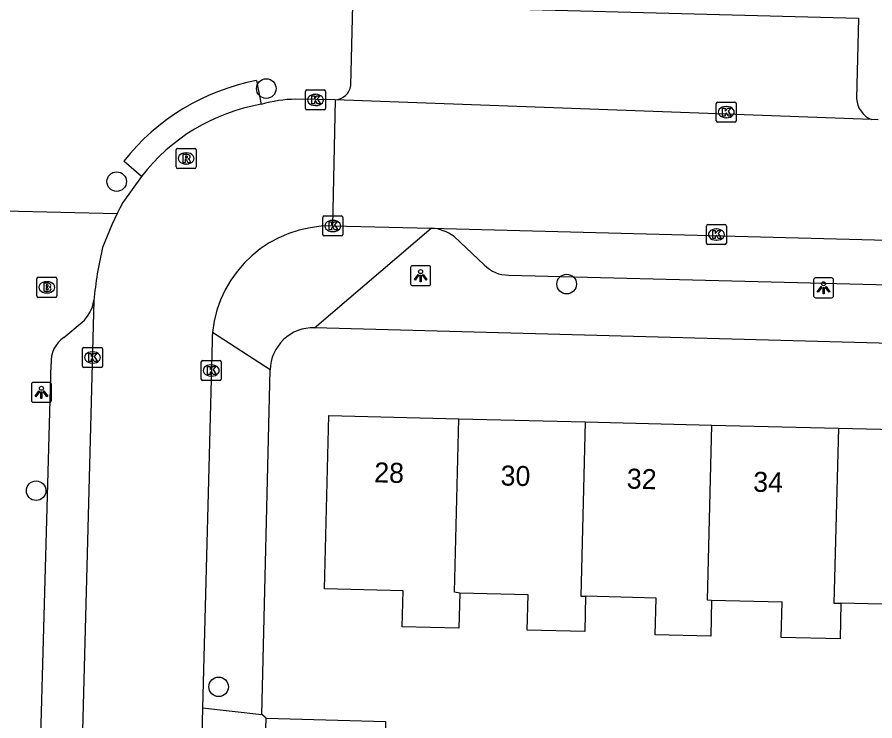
# Model space of a CAD drawing. Extents: x 162082 to 163393, y 388091 to 388632.
# Drawn here: x 162387.91 to 162430.78, y 388296.46 to 388331.61 of the extents above; entities that cross this region are included whole.
import ezdxf

# ---------------------------------------------------------------- set-up
doc = ezdxf.new("R2010")
doc.units = 0
for name, color, linetype in [('IMGEO_Boom', 7, 'Continuous'), ('IMGEO_Brandkraan', 7, 'Continuous'), ('IMGEO_Kolk', 7, 'Continuous'), ('IMGEO_Lichtpunt', 7, 'Continuous'), ('IMGEO_Pand', 7, 'Continuous'), ('IMGEO_Pand_nummerreeks', 7, 'Continuous'), ('IMGEO_Rijbaan_lokaal_open', 7, 'Continuous'), ('IMGEO_Rioolput', 7, 'Continuous'), ('IMGEO_Voetpad_open', 7, 'Continuous')]:
    doc.layers.add(name, color=color, linetype=linetype)

msp = doc.modelspace()

# ---------------------------------------------------------------- linework, layer by layer
at = {"layer": 'IMGEO_Boom'}
for centre in [(162400.363, 388328.045), (162392.886, 388323.398), (162415.378, 388318.278), (162388.859, 388307.956), (162397.982, 388298.157)]:
    msp.add_circle(centre, 0.489, dxfattribs=at)
at = {"layer": 'IMGEO_Brandkraan'}
for p, q in [((162388.893, 388317.69), (162388.893, 388318.542)), ((162388.968, 388318.616), (162389.82, 388318.616)), ((162389.381, 388318.396), (162389.406, 388318.396)), ((162389.894, 388318.542), (162389.894, 388317.69)), ((162389.404, 388317.836), (162389.379, 388317.836)), ((162389.82, 388317.616), (162388.968, 388317.616))]:
    msp.add_line(p, q, dxfattribs=at)
for points in [[(162388.893, 388317.69), (162388.893, 388318.542)], [(162388.968, 388318.616), (162389.82, 388318.616)], [(162389.241, 388318.316), (162389.241, 388317.916), (162389.454, 388317.916)], [(162389.472, 388318.316), (162389.241, 388318.316)], [(162389.894, 388318.542), (162389.894, 388317.69)], [(162389.42, 388318.235), (162389.366, 388318.235), (162389.366, 388318.159)], [(162389.366, 388318.159), (162389.419, 388318.159)], [(162389.428, 388318.083), (162389.366, 388318.083), (162389.366, 388318.002)], [(162389.366, 388318.002), (162389.428, 388318.002)], [(162389.82, 388317.616), (162388.968, 388317.616)]]:
    msp.add_lwpolyline(points, dxfattribs=at)
for centre, radius, start, end in [((162388.97, 388318.54), 0.0765, 91.552, 178.448), ((162388.97, 388318.54), 0.0765, 91.552, 178.448), ((162389.476, 388318.171), 0.145, 59.4692, 91.5367), ((162389.501, 388318.218), 0.0922, 285.5137, 58.1501), ((162389.818, 388318.54), 0.0765, 1.552, 88.448), ((162389.818, 388318.54), 0.0765, 1.552, 88.448), ((162389.421, 388318.197), 0.0379, 267.8285, 90.9355), ((162389.429, 388318.042), 0.0404, 269.8759, 90.5077), ((162389.46, 388318.167), 0.251, 268.6676, 293.5347), ((162389.506, 388318.026), 0.105, 301.3115, 78.989), ((162388.97, 388317.692), 0.0765, 181.552, 268.448), ((162388.97, 388317.692), 0.0765, 181.552, 268.448), ((162389.818, 388317.692), 0.0765, 271.552, 358.448), ((162389.818, 388317.692), 0.0765, 271.552, 358.448)]:
    msp.add_arc(centre, radius, start, end, dxfattribs=at)
for centre, major_axis, ratio, start_param, end_param in [((162389.38, 388318.116), (-0.387, 0.002), 0.722429, 4.712389, 7.853982), ((162389.405, 388318.116), (-0.39, 0.002), 0.717154, 1.570796, 4.712389)]:
    msp.add_ellipse(centre, major_axis=major_axis, ratio=ratio, start_param=start_param, end_param=end_param, dxfattribs=at)
at = {"layer": 'IMGEO_Kolk'}
for p, q in [((162402.322, 388327.052), (162402.322, 388327.904)), ((162402.397, 388327.978), (162403.249, 388327.978)), ((162402.81, 388327.758), (162402.835, 388327.758)), ((162403.323, 388327.904), (162403.323, 388327.052)), ((162422.854, 388326.441), (162422.854, 388327.293)), ((162422.929, 388327.367), (162423.781, 388327.367)), ((162423.855, 388327.293), (162423.855, 388326.441)), ((162403.249, 388326.978), (162402.397, 388326.978)), ((162402.833, 388327.198), (162402.808, 388327.198)), ((162423.342, 388327.147), (162423.367, 388327.147)), ((162423.365, 388326.587), (162423.34, 388326.587)), ((162423.781, 388326.367), (162422.929, 388326.367)), ((162403.187, 388320.755), (162403.187, 388321.607)), ((162403.262, 388321.681), (162404.114, 388321.681)), ((162403.675, 388321.461), (162403.7, 388321.461)), ((162404.188, 388321.607), (162404.188, 388320.755)), ((162403.698, 388320.901), (162403.673, 388320.901)), ((162422.36, 388320.326), (162422.36, 388321.178)), ((162422.435, 388321.252), (162423.287, 388321.252)), ((162422.848, 388321.032), (162422.873, 388321.032)), ((162423.361, 388321.178), (162423.361, 388320.326)), ((162404.114, 388320.681), (162403.262, 388320.681)), ((162422.871, 388320.472), (162422.846, 388320.472)), ((162423.287, 388320.252), (162422.435, 388320.252)), ((162391.174, 388314.185), (162391.174, 388315.037)), ((162391.249, 388315.111), (162392.101, 388315.111)), ((162391.662, 388314.891), (162391.687, 388314.891)), ((162392.175, 388315.037), (162392.175, 388314.185)), ((162397.187, 388314.461), (162398.039, 388314.461)), ((162392.101, 388314.111), (162391.249, 388314.111)), ((162391.685, 388314.331), (162391.66, 388314.331)), ((162397.112, 388313.535), (162397.112, 388314.387)), ((162397.6, 388314.241), (162397.625, 388314.241)), ((162398.113, 388314.387), (162398.113, 388313.535)), ((162397.623, 388313.681), (162397.598, 388313.681)), ((162398.039, 388313.461), (162397.187, 388313.461))]:
    msp.add_line(p, q, dxfattribs=at)
for points in [[(162402.322, 388327.052), (162402.322, 388327.904)], [(162402.397, 388327.978), (162403.249, 388327.978)], [(162403.323, 388327.904), (162403.323, 388327.052)], [(162402.643, 388327.678), (162402.766, 388327.678), (162402.766, 388327.527), (162402.896, 388327.678), (162403.06, 388327.678), (162402.914, 388327.527), (162403.067, 388327.278), (162402.915, 388327.278), (162402.83, 388327.442), (162402.766, 388327.375), (162402.766, 388327.278), (162402.643, 388327.278), (162402.643, 388327.678)], [(162422.854, 388326.441), (162422.854, 388327.293)], [(162422.929, 388327.367), (162423.781, 388327.367)], [(162423.855, 388327.293), (162423.855, 388326.441)], [(162403.249, 388326.978), (162402.397, 388326.978)], [(162423.175, 388327.067), (162423.298, 388327.067), (162423.298, 388326.916), (162423.428, 388327.067), (162423.592, 388327.067), (162423.446, 388326.916), (162423.599, 388326.667), (162423.447, 388326.667), (162423.362, 388326.831), (162423.298, 388326.764), (162423.298, 388326.667), (162423.175, 388326.667), (162423.175, 388327.067)], [(162423.781, 388326.367), (162422.929, 388326.367)], [(162403.187, 388320.755), (162403.187, 388321.607)], [(162403.262, 388321.681), (162404.114, 388321.681)], [(162403.508, 388321.381), (162403.631, 388321.381), (162403.631, 388321.23), (162403.761, 388321.381), (162403.925, 388321.381), (162403.779, 388321.23), (162403.932, 388320.981), (162403.78, 388320.981), (162403.695, 388321.145), (162403.631, 388321.078), (162403.631, 388320.981), (162403.508, 388320.981), (162403.508, 388321.381)], [(162404.188, 388321.607), (162404.188, 388320.755)], [(162422.36, 388320.326), (162422.36, 388321.178)], [(162422.435, 388321.252), (162423.287, 388321.252)], [(162422.681, 388320.952), (162422.804, 388320.952), (162422.804, 388320.801), (162422.934, 388320.952), (162423.098, 388320.952), (162422.952, 388320.801), (162423.105, 388320.552), (162422.953, 388320.552), (162422.868, 388320.716), (162422.804, 388320.649), (162422.804, 388320.552), (162422.681, 388320.552), (162422.681, 388320.952)], [(162423.361, 388321.178), (162423.361, 388320.326)], [(162404.114, 388320.681), (162403.262, 388320.681)], [(162423.287, 388320.252), (162422.435, 388320.252)], [(162391.174, 388314.185), (162391.174, 388315.037)], [(162391.249, 388315.111), (162392.101, 388315.111)], [(162392.175, 388315.037), (162392.175, 388314.185)], [(162391.495, 388314.811), (162391.618, 388314.811), (162391.618, 388314.66), (162391.748, 388314.811), (162391.912, 388314.811), (162391.766, 388314.66), (162391.919, 388314.411), (162391.767, 388314.411), (162391.682, 388314.575), (162391.618, 388314.508), (162391.618, 388314.411), (162391.495, 388314.411), (162391.495, 388314.811)], [(162397.187, 388314.461), (162398.039, 388314.461)], [(162392.101, 388314.111), (162391.249, 388314.111)], [(162397.112, 388313.535), (162397.112, 388314.387)], [(162397.433, 388314.161), (162397.556, 388314.161), (162397.556, 388314.01), (162397.686, 388314.161), (162397.85, 388314.161), (162397.704, 388314.01), (162397.857, 388313.761), (162397.705, 388313.761), (162397.62, 388313.925), (162397.556, 388313.858), (162397.556, 388313.761), (162397.433, 388313.761), (162397.433, 388314.161)], [(162398.113, 388314.387), (162398.113, 388313.535)], [(162398.039, 388313.461), (162397.187, 388313.461)]]:
    msp.add_lwpolyline(points, dxfattribs=at)
for centre, start, end in [((162402.399, 388327.902), 91.552, 178.448), ((162402.399, 388327.902), 91.552, 178.448), ((162403.247, 388327.902), 1.552, 88.448), ((162403.247, 388327.902), 1.552, 88.448), ((162422.931, 388327.291), 91.552, 178.448), ((162422.931, 388327.291), 91.552, 178.448), ((162423.779, 388327.291), 1.552, 88.448), ((162423.779, 388327.291), 1.552, 88.448), ((162402.399, 388327.054), 181.552, 268.448), ((162402.399, 388327.054), 181.552, 268.448), ((162403.247, 388327.054), 271.552, 358.448), ((162403.247, 388327.054), 271.552, 358.448), ((162422.931, 388326.443), 181.552, 268.448), ((162422.931, 388326.443), 181.552, 268.448), ((162423.779, 388326.443), 271.552, 358.448), ((162423.779, 388326.443), 271.552, 358.448), ((162403.264, 388321.605), 91.552, 178.448), ((162403.264, 388321.605), 91.552, 178.448), ((162404.112, 388321.605), 1.552, 88.448), ((162404.112, 388321.605), 1.552, 88.448), ((162422.437, 388321.176), 91.552, 178.448), ((162422.437, 388321.176), 91.552, 178.448), ((162423.285, 388321.176), 1.552, 88.448), ((162423.285, 388321.176), 1.552, 88.448), ((162403.264, 388320.757), 181.552, 268.448), ((162403.264, 388320.757), 181.552, 268.448), ((162404.112, 388320.757), 271.552, 358.448), ((162404.112, 388320.757), 271.552, 358.448), ((162422.437, 388320.328), 181.552, 268.448), ((162422.437, 388320.328), 181.552, 268.448), ((162423.285, 388320.328), 271.552, 358.448), ((162423.285, 388320.328), 271.552, 358.448), ((162391.251, 388315.035), 91.552, 178.448), ((162391.251, 388315.035), 91.552, 178.448), ((162392.099, 388315.035), 1.552, 88.448), ((162392.099, 388315.035), 1.552, 88.448), ((162397.189, 388314.385), 91.552, 178.448), ((162397.189, 388314.385), 91.552, 178.448), ((162398.037, 388314.385), 1.552, 88.448), ((162398.037, 388314.385), 1.552, 88.448), ((162391.251, 388314.187), 181.552, 268.448), ((162391.251, 388314.187), 181.552, 268.448), ((162392.099, 388314.187), 271.552, 358.448), ((162392.099, 388314.187), 271.552, 358.448), ((162397.189, 388313.537), 181.552, 268.448), ((162397.189, 388313.537), 181.552, 268.448), ((162398.037, 388313.537), 271.552, 358.448), ((162398.037, 388313.537), 271.552, 358.448)]:
    msp.add_arc(centre, 0.0765, start, end, dxfattribs=at)
for centre, major_axis, ratio, start_param, end_param in [((162402.809, 388327.478), (-0.387, 0.002), 0.722429, 4.712389, 7.853982), ((162402.834, 388327.478), (-0.39, 0.002), 0.717154, 1.570796, 4.712389), ((162423.341, 388326.867), (-0.387, 0.002), 0.722429, 4.712389, 7.853982), ((162423.366, 388326.867), (-0.39, 0.002), 0.717154, 1.570796, 4.712389), ((162403.674, 388321.181), (-0.387, 0.002), 0.722429, 4.712389, 7.853982), ((162403.699, 388321.181), (-0.39, 0.002), 0.717154, 1.570796, 4.712389), ((162422.847, 388320.752), (-0.387, 0.002), 0.722429, 4.712389, 7.853982), ((162422.872, 388320.752), (-0.39, 0.002), 0.717154, 1.570796, 4.712389), ((162391.661, 388314.611), (-0.387, 0.002), 0.722429, 4.712389, 7.853982), ((162391.686, 388314.611), (-0.39, 0.002), 0.717154, 1.570796, 4.712389), ((162397.599, 388313.961), (-0.387, 0.002), 0.722429, 4.712389, 7.853982), ((162397.624, 388313.961), (-0.39, 0.002), 0.717154, 1.570796, 4.712389)]:
    msp.add_ellipse(centre, major_axis=major_axis, ratio=ratio, start_param=start_param, end_param=end_param, dxfattribs=at)
at = {"layer": 'IMGEO_Lichtpunt'}
for p, q in [((162408.48, 388319.196), (162407.672, 388319.196)), ((162408.48, 388319.196), (162407.672, 388319.196)), ((162407.578, 388319.101), (162407.578, 388318.294)), ((162407.578, 388319.101), (162407.578, 388318.294)), ((162408.574, 388318.294), (162408.574, 388319.101)), ((162408.574, 388318.294), (162408.574, 388319.101)), ((162427.719, 388318.494), (162427.719, 388317.687)), ((162427.719, 388318.494), (162427.719, 388317.687)), ((162428.621, 388318.589), (162427.813, 388318.589)), ((162428.621, 388318.589), (162427.813, 388318.589)), ((162428.715, 388317.687), (162428.715, 388318.494)), ((162428.715, 388317.687), (162428.715, 388318.494)), ((162407.672, 388318.2), (162408.48, 388318.2)), ((162407.672, 388318.2), (162408.48, 388318.2)), ((162427.813, 388317.593), (162428.621, 388317.593)), ((162427.813, 388317.593), (162428.621, 388317.593)), ((162388.626, 388313.274), (162388.626, 388312.467)), ((162388.626, 388313.274), (162388.626, 388312.467)), ((162389.528, 388313.369), (162388.72, 388313.369)), ((162389.528, 388313.369), (162388.72, 388313.369)), ((162389.622, 388312.467), (162389.622, 388313.274)), ((162389.622, 388312.467), (162389.622, 388313.274)), ((162388.72, 388312.373), (162389.528, 388312.373)), ((162388.72, 388312.373), (162389.528, 388312.373))]:
    msp.add_line(p, q, dxfattribs=at)
for points in [[(162407.952, 388318.765), (162407.991, 388318.737), (162407.803, 388318.475), (162407.765, 388318.502), (162407.952, 388318.765)], [(162408.054, 388318.717), (162408.101, 388318.717), (162408.101, 388318.395), (162408.054, 388318.395), (162408.054, 388318.717)], [(162408.164, 388318.737), (162408.202, 388318.764), (162408.389, 388318.502), (162408.35, 388318.474), (162408.164, 388318.737)], [(162428.093, 388318.158), (162428.132, 388318.13), (162427.944, 388317.868), (162427.906, 388317.895), (162428.093, 388318.158)], [(162428.195, 388318.11), (162428.242, 388318.11), (162428.242, 388317.788), (162428.195, 388317.788), (162428.195, 388318.11)], [(162428.305, 388318.13), (162428.343, 388318.157), (162428.53, 388317.895), (162428.491, 388317.867), (162428.305, 388318.13)], [(162389, 388312.938), (162389.039, 388312.91), (162388.851, 388312.648), (162388.813, 388312.675), (162389, 388312.938)], [(162389.102, 388312.89), (162389.149, 388312.89), (162389.149, 388312.568), (162389.102, 388312.568), (162389.102, 388312.89)], [(162389.212, 388312.91), (162389.25, 388312.937), (162389.437, 388312.675), (162389.398, 388312.647), (162389.212, 388312.91)]]:
    msp.add_lwpolyline(points, dxfattribs=at)
for centre in [(162408.077, 388318.899), (162428.218, 388318.292), (162389.125, 388313.072)]:
    msp.add_circle(centre, 0.0994, dxfattribs=at)
for centre, start, end in [((162407.672, 388319.101), 90, 180), ((162407.672, 388319.101), 90, 180), ((162408.48, 388319.101), 0, 90), ((162408.48, 388319.101), 0, 90), ((162407.672, 388318.294), 180, 270), ((162407.672, 388318.294), 180, 270), ((162408.48, 388318.294), 270, 0), ((162408.48, 388318.294), 270, 360), ((162427.813, 388318.494), 90, 180), ((162427.813, 388318.494), 90, 180), ((162428.621, 388318.494), 0, 90), ((162428.621, 388318.494), 0, 90), ((162427.813, 388317.687), 180, 270), ((162427.813, 388317.687), 180, 270), ((162428.621, 388317.687), 270, 0), ((162428.621, 388317.687), 270, 360), ((162388.72, 388313.274), 90, 180), ((162388.72, 388313.274), 90, 180), ((162389.528, 388313.274), 0, 90), ((162389.528, 388313.274), 0, 90), ((162388.72, 388312.467), 180, 270), ((162388.72, 388312.467), 180, 270), ((162389.528, 388312.467), 270, 0), ((162389.528, 388312.467), 270, 360)]:
    msp.add_arc(centre, 0.0946, start, end, dxfattribs=at)
at = {"layer": 'IMGEO_Pand'}
for points in [[(162410.03, 388302.837), (162409.987, 388301.083), (162407.158, 388301.153), (162407.203, 388302.959), (162403.281, 388303.056), (162403.496, 388311.712), (162409.995, 388311.551)], [(162410.03, 388302.837), (162409.779, 388302.895), (162409.995, 388311.551)], [(162409.995, 388311.551), (162416.301, 388311.395)], [(162416.301, 388311.395), (162416.085, 388302.686), (162416.324, 388302.68)], [(162416.301, 388311.395), (162422.629, 388311.238)], [(162422.622, 388302.476), (162422.412, 388302.481), (162422.629, 388311.238)], [(162422.629, 388311.238), (162428.957, 388311.082)], [(162428.957, 388311.082), (162428.74, 388302.341), (162429.089, 388302.332)], [(162428.957, 388311.082), (162435.287, 388310.925)], [(162416.324, 388302.68), (162416.281, 388300.925), (162413.41, 388300.996), (162413.454, 388302.752), (162410.03, 388302.837)], [(162422.622, 388302.476), (162422.577, 388300.683), (162419.802, 388300.752), (162419.848, 388302.592), (162416.324, 388302.68)], [(162429.089, 388302.332), (162429.045, 388300.557), (162426.101, 388300.63), (162426.145, 388302.389), (162422.622, 388302.476)], [(162435.265, 388300.402), (162432.469, 388300.471), (162432.513, 388302.247), (162429.089, 388302.332)], [(162402.164, 388292.833), (162400.237, 388292.887), (162400.351, 388296.587)], [(162400.351, 388296.587), (162406.327, 388296.42), (162406.231, 388292.72)]]:
    msp.add_lwpolyline(points, dxfattribs=at)
at = {"layer": 'IMGEO_Rijbaan_lokaal_open'}
for points in [[(162403.801, 388327.484), (162401.846, 388327.513)], [(162403.801, 388327.484), (162403.68, 388321.181)], [(162430.617, 388326.496), (162403.801, 388327.484)], [(162430.947, 388326.484), (162430.617, 388326.496)], [(162394.121, 388323.653), (162393.189, 388322.347), (162393.045, 388322.073), (162392.906, 388321.796)], [(162392.906, 388321.796), (162392.647, 388321.245), (162392.182, 388320.108)], [(162403.68, 388321.181), (162408.612, 388321.073)], [(162408.612, 388321.073), (162468.742, 388319.487)], [(162391.75, 388317.45), (162390.616, 388274.485)], [(162397.677, 388315.862), (162397.663, 388315.644), (162397.65, 388315.425), (162397.178, 388297.113)], [(162397.178, 388297.113), (162397.086, 388293.557), (162397.025, 388291.191)]]:
    msp.add_lwpolyline(points, dxfattribs=at)
for centre, radius, start, end in [((162401.764, 388317.735), 9.667, 99.8837, 142.2492), ((162401.936, 388320.826), 6.687, 90.773, 105.8924), ((162403.566, 388315.262), 5.92, 88.9008, 174.1847), ((162409.61, 388315.911), 17.927, 166.4611, 175.076)]:
    msp.add_arc(centre, radius, start, end, dxfattribs=at)
at = {"layer": 'IMGEO_Rioolput'}
for p, q in [((162395.859, 388324.129), (162395.859, 388324.981)), ((162395.934, 388325.055), (162396.786, 388325.055)), ((162396.347, 388324.835), (162396.372, 388324.835)), ((162396.86, 388324.981), (162396.86, 388324.129)), ((162396.37, 388324.275), (162396.345, 388324.275)), ((162396.786, 388324.055), (162395.934, 388324.055))]:
    msp.add_line(p, q, dxfattribs=at)
for points in [[(162395.859, 388324.129), (162395.859, 388324.981)], [(162395.934, 388325.055), (162396.786, 388325.055)], [(162396.448, 388324.753), (162396.196, 388324.755), (162396.196, 388324.355)], [(162396.86, 388324.981), (162396.86, 388324.129)], [(162396.196, 388324.355), (162396.32, 388324.355), (162396.32, 388324.517), (162396.331, 388324.517)], [(162396.374, 388324.674), (162396.32, 388324.674), (162396.32, 388324.593)], [(162396.32, 388324.593), (162396.372, 388324.593)], [(162396.378, 388324.488), (162396.449, 388324.355), (162396.589, 388324.355), (162396.524, 388324.481)], [(162396.786, 388324.055), (162395.934, 388324.055)]]:
    msp.add_lwpolyline(points, dxfattribs=at)
for centre, radius, start, end in [((162395.936, 388324.979), 0.0765, 91.552, 178.448), ((162395.936, 388324.979), 0.0765, 91.552, 178.448), ((162396.447, 388324.643), 0.109, 350.3612, 89.416), ((162396.784, 388324.979), 0.0765, 1.552, 88.448), ((162396.784, 388324.979), 0.0765, 1.552, 88.448), ((162396.33, 388324.464), 0.0533, 26.0293, 88.6989), ((162396.356, 388324.782), 0.19, 274.7715, 282.9687), ((162396.38, 388324.578), 0.0964, 77.0061, 93.1865), ((162396.394, 388324.635), 0.0378, 276.6634, 79.6772), ((162396.445, 388324.643), 0.112, 277.5842, 350.9817), ((162396.429, 388324.428), 0.108, 29.5134, 73.7905), ((162395.936, 388324.131), 0.0765, 181.552, 268.448), ((162395.936, 388324.131), 0.0765, 181.552, 268.448), ((162396.784, 388324.131), 0.0765, 271.552, 358.448), ((162396.784, 388324.131), 0.0765, 271.552, 358.448)]:
    msp.add_arc(centre, radius, start, end, dxfattribs=at)
for centre, major_axis, ratio, start_param, end_param in [((162396.346, 388324.555), (-0.387, 0.002), 0.722429, 4.712389, 7.853982), ((162396.371, 388324.555), (-0.39, 0.002), 0.717154, 1.570796, 4.712389)]:
    msp.add_ellipse(centre, major_axis=major_axis, ratio=ratio, start_param=start_param, end_param=end_param, dxfattribs=at)
at = {"layer": 'IMGEO_Voetpad_open'}
for points in [[(162404.587, 388328.197), (162404.694, 388332.236), (162429.964, 388331.57), (162429.872, 388327.544)], [(162399.878, 388328.449), (162400.105, 388327.258)], [(162394.121, 388323.653), (162393.245, 388324.421)], [(162387.274, 388321.94), (162392.906, 388321.796)], [(162402.771, 388316.096), (162408.612, 388321.073)], [(162409.749, 388320.653), (162411.257, 388319.24)], [(162412.486, 388318.729), (162464.943, 388317.394)], [(162390.249, 388315.605), (162391.156, 388316.375)], [(162400.556, 388313.995), (162397.677, 388315.862)], [(162467.185, 388314.347), (162402.771, 388316.096)], [(162388.616, 388278.29), (162389.606, 388314.295)], [(162400.146, 388296.769), (162400.556, 388313.995)], [(162397.178, 388297.113), (162400.146, 388296.769)], [(162400.351, 388296.587), (162400.146, 388296.769)]]:
    msp.add_lwpolyline(points, dxfattribs=at)
for centre, radius, start, end in [((162401.956, 388317.551), 11.094, 100.7968, 141.741), ((162403.758, 388328.321), 0.838, 272.9254, 351.4985), ((162431.081, 388327.615), 1.212, 183.3574, 247.459), ((162408.476, 388318.956), 2.121, 53.1236, 86.3287), ((162412.446, 388320.365), 1.637, 223.4287, 271.4177), ((162389.98, 388317.726), 1.791, 311.0298, 351.1238), ((162402.709, 388313.943), 2.153, 88.3449, 178.629), ((162391.039, 388314.404), 1.437, 123.3435, 184.3692)]:
    msp.add_arc(centre, radius, start, end, dxfattribs=at)

# ---------------------------------------------------------------- texts
at = {"layer": 'IMGEO_Pand_nummerreeks'}
for s, p in [('28', (162405.749, 388308.376)), ('30', (162412.064, 388308.219)), ('32', (162418.374, 388308.063)), ('34', (162424.692, 388307.907))]:
    msp.add_text(s, height=1, rotation=358.582, dxfattribs=at).set_placement(p)

doc.saveas('drawing.dxf')
